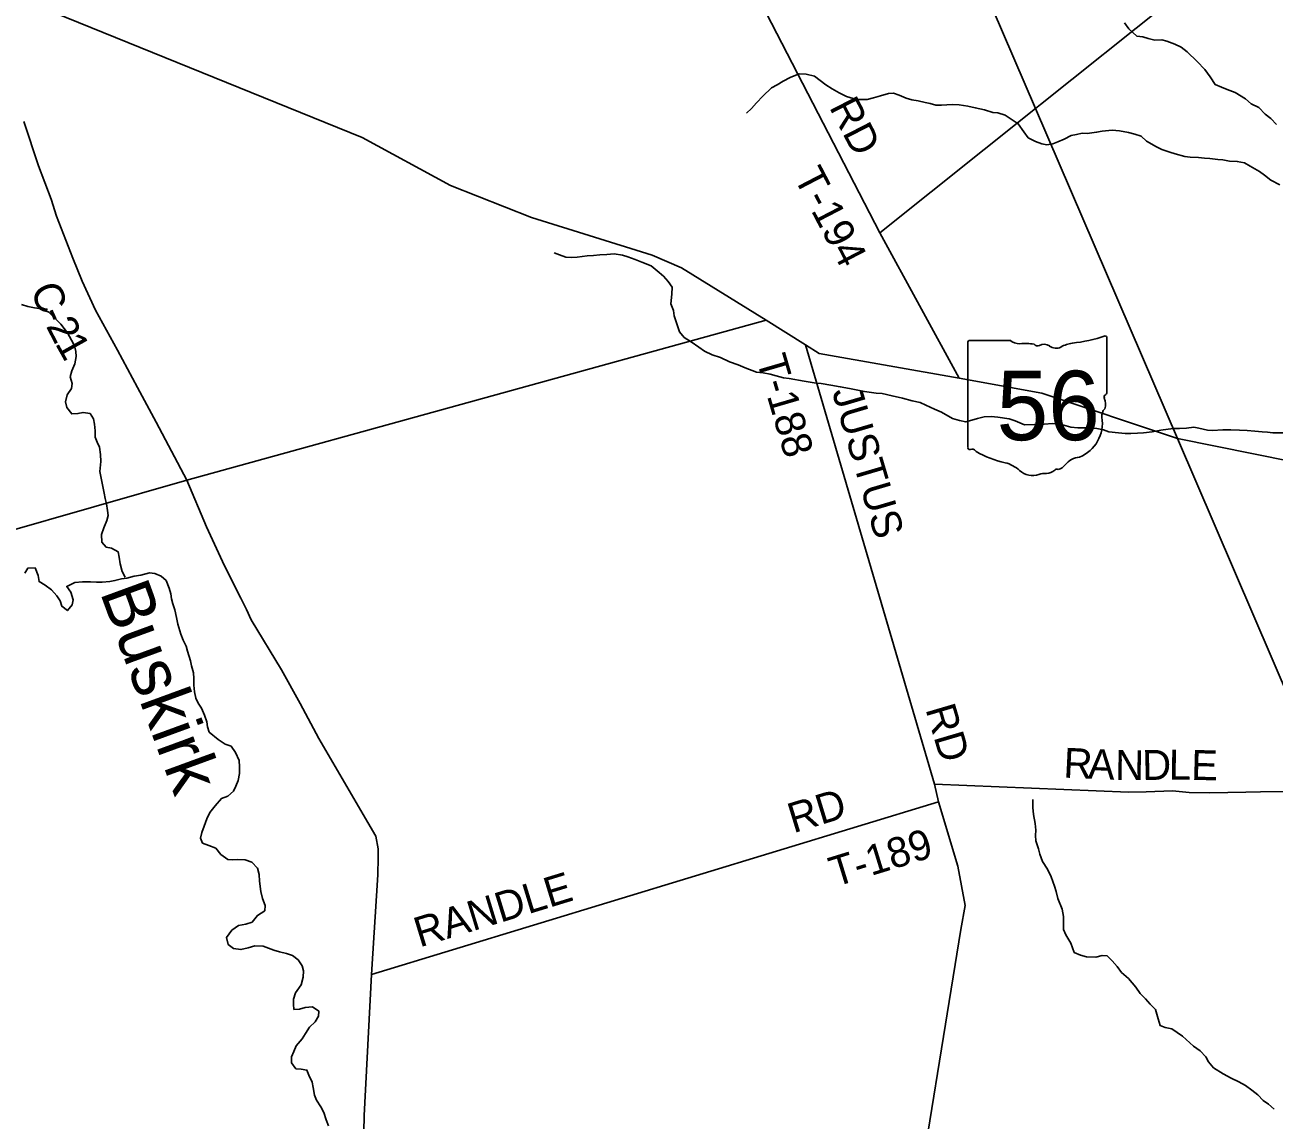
# Model space of a CAD drawing. Extents: x 1643459 to 2064572, y 425441 to 780708.
# Drawn here: x 1777506 to 1790021, y 599024 to 609995 of the extents above; entities that cross this region are included whole.
import ezdxf

# ---------------------------------------------------------------- set-up
doc = ezdxf.new("R2010")
doc.units = 0
for name, color, linetype in [('GM_X_City_Street', 7, 'Continuous'), ('GM_X_Interchange_Ramps', 7, 'Continuous'), ('GM_X_Major_River', 7, 'Continuous'), ('GM_X_Major_River_Text', 7, 'Continuous'), ('GM_X_Minor_Lake', 7, 'Continuous'), ('GM_X_Section_Text', 7, 'Continuous'), ('GM_X_US_Route', 7, 'Continuous'), ('PM_P_Cells', 7, 'Continuous'), ('RD_X_Text', 7, 'Continuous'), ('ST_Details', 7, 'Continuous')]:
    doc.layers.add(name, color=color, linetype=linetype)

msp = doc.modelspace()

# ---------------------------------------------------------------- linework, layer by layer
at = {"layer": 'GM_X_City_Street'}
for points in [[(1790575, 602316), (1789055, 605851), (1787632, 609158), (1785470, 614182), (1781837, 622626), (1781545, 623306), (1780359, 626159), (1779143, 629082), (1778092, 631612), (1783242, 631666), (1788081, 631718), (1790269, 631741)], [(1755032, 592905), (1755763, 604727), (1756758, 618359), (1756763, 618445), (1757178, 624925), (1758715, 624823), (1771965, 623943), (1775923, 623680), (1781545, 623306), (1781837, 622626), (1785470, 614182), (1787632, 609158), (1789055, 605851), (1790575, 602316), (1791118, 601055), (1793558, 602184), (1795084, 602890), (1794631, 595981)]]:
    msp.add_lwpolyline(points, dxfattribs=at)
at = {"layer": 'GM_X_Major_River_Text'}
for points in [[(1786073, 607913), (1784935, 610109), (1784851, 610278), (1784798, 610393), (1784611, 611086), (1784037, 613289)], [(1795915, 613058), (1792574, 611960), (1790565, 611342), (1790354, 611280), (1790302, 611265), (1790280, 611255), (1790228, 611231), (1787681, 609197)], [(1787681, 609197), (1787632, 609158), (1786073, 607913)], [(1786073, 607913), (1786867, 606458)], [(1779128, 605436), (1784931, 607037)], [(1785328, 606791), (1786619, 602390), (1786660, 602213), (1786853, 601568), (1786925, 601173), (1786882, 600934), (1786380, 597820), (1786372, 597734), (1786255, 597600), (1785662, 596965), (1785638, 596798), (1785873, 595554), (1785859, 595459), (1785408, 594758), (1785283, 594487), (1785225, 594273), (1784673, 592431)], [(1775613, 595594), (1775628, 595745), (1775605, 595867), (1775470, 596279), (1775455, 596409), (1775456, 596891), (1775858, 602814), (1775878, 602941), (1775893, 603105), (1775919, 603416), (1775936, 603556), (1775980, 603638), (1776241, 603970), (1776327, 604068), (1776452, 604256), (1776531, 604386), (1776729, 604627), (1776882, 604731), (1777131, 604864), (1777265, 604900), (1779128, 605436)], [(1790691, 602316), (1790575, 602316), (1789886, 602312), (1789738, 602310), (1789377, 602302), (1789171, 602307), (1789003, 602322), (1788740, 602311), (1788562, 602308), (1786619, 602390)], [(1786660, 602213), (1780979, 600482)]]:
    msp.add_lwpolyline(points, dxfattribs=at)
at = {"layer": 'GM_X_Minor_Lake'}
msp.add_lwpolyline([(1780902, 598906), (1780905, 599068), (1780979, 600482), (1781042, 601479), (1781045, 601655), (1781044, 601742), (1781020, 601868), (1780941, 602005), (1780450, 602846), (1780264, 603196), (1780075, 603536), (1779773, 604037), (1779724, 604139), (1779668, 604252), (1779506, 604576), (1779325, 604966), (1779128, 605436), (1778822, 606017), (1778634, 606363), (1778433, 606737), (1778213, 607138), (1778080, 607427), (1777987, 607658), (1777823, 608078), (1777770, 608251), (1777642, 608585), (1777494, 609027)], dxfattribs=at)
at = {"layer": 'GM_X_US_Route'}
for points in [[(1790045, 608997), (1789989, 609058), (1789931, 609102), (1789868, 609169), (1789792, 609205), (1789734, 609256), (1789632, 609319), (1789552, 609349), (1789496, 609372), (1789430, 609398), (1789381, 609475), (1789327, 609549), (1789251, 609630), (1789152, 609727), (1789092, 609773), (1789028, 609802), (1788948, 609832), (1788896, 609845), (1788826, 609843), (1788760, 609860), (1788708, 609878), (1788648, 609884), (1788566, 609957), (1788524, 610017)], [(1790081, 608393), (1789989, 608441), (1789927, 608492), (1789875, 608528), (1789781, 608579), (1789725, 608613), (1789653, 608628), (1789575, 608632), (1789509, 608643), (1789457, 608649), (1789377, 608659), (1789325, 608662), (1789263, 608666), (1789182, 608671), (1789126, 608679), (1789030, 608704), (1788978, 608720), (1788898, 608748), (1788842, 608773), (1788742, 608830), (1788691, 608880), (1788627, 608902), (1788563, 608917), (1788472, 608933), (1788400, 608940), (1788300, 608932), (1788244, 608921), (1788150, 608909), (1788099, 608911), (1788043, 608898), (1787987, 608888), (1787917, 608850), (1787856, 608824), (1787806, 608805), (1787746, 608795), (1787694, 608805), (1787630, 608828), (1787558, 608866), (1787516, 608923), (1787458, 609005), (1787399, 609046), (1787327, 609092), (1787255, 609115), (1787203, 609117), (1787119, 609144), (1787027, 609166), (1786954, 609181), (1786866, 609195), (1786802, 609198), (1786742, 609196), (1786690, 609192), (1786632, 609192), (1786576, 609207), (1786526, 609217), (1786454, 609234), (1786393, 609244), (1786337, 609262), (1786265, 609291), (1786207, 609313), (1786157, 609307), (1786079, 609284), (1786007, 609264), (1785944, 609248), (1785856, 609249), (1785804, 609257), (1785736, 609280), (1785664, 609316), (1785594, 609355), (1785532, 609397), (1785417, 609482), (1785333, 609503), (1785262, 609505), (1785174, 609469), (1785104, 609432), (1785043, 609394), (1784985, 609366), (1784900, 609282), (1784837, 609216), (1784787, 609160), (1784734, 609110)], [(1784314, 606727), (1784259, 606766), (1784181, 606821), (1784111, 606865), (1784063, 606920), (1784042, 606990), (1784010, 607080), (1784003, 607135), (1783979, 607201), (1783988, 607297), (1783990, 607368), (1783952, 607424), (1783903, 607479), (1783841, 607531), (1783779, 607582), (1783687, 607620), (1783621, 607647), (1783545, 607671), (1783493, 607688), (1783411, 607702), (1783335, 607697), (1783267, 607693), (1783202, 607687), (1783140, 607682), (1783038, 607670), (1782986, 607664), (1782924, 607669), (1782862, 607691), (1782810, 607711)], [(1778510, 604464), (1778480, 604521), (1778461, 604595), (1778451, 604664), (1778439, 604718), (1778373, 604754), (1778319, 604765), (1778276, 604815), (1778272, 604889), (1778295, 604957), (1778327, 605030), (1778340, 605080), (1778334, 605130), (1778322, 605196), (1778311, 605251), (1778299, 605303), (1778290, 605353), (1778268, 605456), (1778255, 605522), (1778265, 605622), (1778264, 605692), (1778254, 605765), (1778231, 605815), (1778211, 605865), (1778209, 605930), (1778204, 605996), (1778194, 606050), (1778158, 606101), (1778088, 606113), (1778036, 606101), (1777974, 606098), (1777926, 606164), (1777913, 606220), (1777929, 606289), (1777972, 606353), (1777978, 606403), (1777959, 606471), (1777977, 606529), (1778006, 606599), (1778020, 606674), (1778014, 606724), (1778001, 606780), (1777973, 606836), (1777932, 606911), (1777864, 606998), (1777808, 607056), (1777745, 607119), (1777669, 607151), (1777601, 607162), (1777534, 607174), (1777470, 607195)], [(1790121, 605909), (1790009, 605909), (1789957, 605916), (1789903, 605918), (1789829, 605924), (1789752, 605931), (1789676, 605935), (1789588, 605940), (1789508, 605938), (1789406, 605933), (1789355, 605935), (1789267, 605956), (1789217, 605966), (1789143, 605956), (1789073, 605951), (1789013, 605953), (1788961, 605945), (1788888, 605936), (1788800, 605920), (1788712, 605908), (1788654, 605905), (1788587, 605901), (1788531, 605903), (1788463, 605908), (1788367, 605920), (1788311, 605939), (1788245, 605951), (1788183, 605960), (1788056, 605960), (1787984, 605967), (1787916, 605987), (1787854, 605999), (1787802, 606002), (1787718, 605996), (1787620, 605991), (1787521, 605989), (1787429, 606028), (1787367, 606050), (1787253, 606065), (1787187, 606073), (1787117, 606070), (1787051, 606052), (1786992, 606036), (1786932, 606019), (1786870, 606031), (1786800, 606051), (1786690, 606116), (1786620, 606145), (1786532, 606187), (1786476, 606212), (1786396, 606230), (1786300, 606255), (1786194, 606278), (1786096, 606302), (1786034, 606307), (1785918, 606323), (1785767, 606354), (1785675, 606371), (1785579, 606387), (1785485, 606402), (1785435, 606408), (1785313, 606427), (1785163, 606452), (1785107, 606460), (1785033, 606481), (1784974, 606497), (1784902, 606509), (1784836, 606518), (1784722, 606561), (1784652, 606589), (1784566, 606620), (1784474, 606662), (1784390, 606689), (1784314, 606727)], [(1777505, 604504), (1777536, 604554), (1777608, 604556), (1777638, 604481), (1777647, 604419), (1777709, 604384), (1777773, 604336), (1777825, 604277), (1777860, 604225), (1777874, 604171), (1777932, 604128), (1777978, 604186), (1777989, 604236), (1777965, 604313), (1777924, 604371), (1778006, 604411), (1778084, 604417), (1778161, 604416), (1778223, 604414), (1778279, 604413), (1778355, 604419), (1778407, 604429), (1778474, 604447), (1778526, 604454), (1778600, 604472), (1778668, 604484), (1778755, 604505), (1778807, 604501), (1778869, 604472), (1778921, 604428), (1778950, 604352), (1778966, 604297), (1778973, 604245), (1778989, 604195), (1779007, 604134), (1779024, 604058), (1779038, 603992), (1779069, 603891), (1779091, 603833), (1779122, 603770), (1779134, 603720), (1779164, 603626), (1779175, 603573), (1779195, 603505), (1779198, 603449), (1779198, 603381), (1779203, 603314), (1779217, 603252), (1779243, 603200), (1779276, 603149), (1779306, 603081), (1779328, 603014), (1779335, 602964), (1779353, 602910), (1779441, 602837), (1779513, 602791), (1779571, 602770), (1779616, 602706), (1779652, 602627), (1779655, 602563), (1779655, 602497), (1779642, 602426), (1779620, 602370)], [(1779620, 602370), (1779597, 602318), (1779539, 602270), (1779475, 602245), (1779412, 602173), (1779359, 602105), (1779329, 602043), (1779300, 601967), (1779278, 601906), (1779265, 601848), (1779285, 601798), (1779349, 601774), (1779417, 601747), (1779469, 601683), (1779538, 601634), (1779589, 601632), (1779639, 601634), (1779711, 601631), (1779779, 601609), (1779837, 601546), (1779852, 601484), (1779856, 601418), (1779869, 601315), (1779885, 601245), (1779912, 601174), (1779908, 601120), (1779835, 601074), (1779781, 601006), (1779718, 600987), (1779644, 600973), (1779579, 600925), (1779525, 600853), (1779542, 600781), (1779594, 600744), (1779670, 600732), (1779743, 600750), (1779809, 600769), (1779893, 600767), (1780001, 600726), (1780055, 600710), (1780125, 600693), (1780185, 600671), (1780245, 600628), (1780285, 600568), (1780296, 600518), (1780292, 600455), (1780273, 600379), (1780217, 600297), (1780196, 600235), (1780196, 600185), (1780201, 600133), (1780258, 600136), (1780312, 600150), (1780386, 600158), (1780450, 600115), (1780448, 600063), (1780413, 600007), (1780357, 599953), (1780318, 599891), (1780282, 599837), (1780223, 599767), (1780200, 599711), (1780176, 599657), (1780176, 599597), (1780221, 599536), (1780273, 599532), (1780331, 599524), (1780349, 599473), (1780385, 599403), (1780394, 599351), (1780408, 599274), (1780428, 599224), (1780471, 599156), (1780501, 599101), (1780524, 599025), (1780546, 598966)], [(1790023, 599134), (1789967, 599184), (1789913, 599221), (1789858, 599277), (1789800, 599324), (1789736, 599370), (1789670, 599405), (1789592, 599445), (1789512, 599486), (1789416, 599547), (1789365, 599607), (1789339, 599657), (1789281, 599718), (1789213, 599765), (1789104, 599864), (1788998, 599938), (1788932, 599951), (1788880, 599971), (1788859, 600039), (1788833, 600130), (1788781, 600184), (1788734, 600239), (1788680, 600291), (1788638, 600354), (1788563, 600443), (1788493, 600503), (1788449, 600562), (1788399, 600618), (1788348, 600669), (1788298, 600673), (1788235, 600657), (1788143, 600660), (1788083, 600676), (1788019, 600703), (1787986, 600797), (1787936, 600878), (1787912, 600934), (1787913, 601062), (1787898, 601137), (1787855, 601245), (1787839, 601312), (1787823, 601368), (1787788, 601461), (1787752, 601537), (1787701, 601614), (1787675, 601686), (1787662, 601740), (1787636, 601821), (1787630, 601875), (1787633, 601929), (1787627, 601996), (1787610, 602084), (1787604, 602154), (1787605, 602235)]]:
    msp.add_lwpolyline(points, dxfattribs=at)
at = {"layer": 'RD_X_Text'}
msp.add_lwpolyline([(1776024, 610826), (1777021, 610437), (1777301, 610324), (1780885, 608867), (1781769, 608388), (1782581, 608065), (1783790, 607688), (1784085, 607562), (1784931, 607037), (1785328, 606791), (1785462, 606705), (1786867, 606458), (1787694, 606306), (1789055, 605851), (1790576, 605545), (1791756, 605204)], dxfattribs=at)
at = {"layer": 'ST_Details'}
for p, q in [((1788346, 606309), (1788346, 606862)), ((1786953, 606817), (1786953, 605761)), ((1787375, 606835), (1786967, 606835)), ((1788345, 606309), (1788346, 606309))]:
    msp.add_line(p, q, dxfattribs=at)
for centre, radius, start, end in [((1787850, 608276), 1476, 275.8445, 288.9065), ((1788330, 606864), 15.5, 351.8621, 97.738), ((1786969, 606819), 16.1, 98.1301, 188.1301), ((1787472, 606958), 156, 231.6195, 271.1119), ((1787524, 606242), 562, 80.4867, 94.9883), ((1787651, 606825), 45.1, 219.7921, 297.1024), ((1787717, 606703), 93.8, 54.4667, 119.1411), ((1787839, 606870), 113, 233.8562, 294.8282), ((1788038, 606513), 297, 97.3462, 120.7689), ((1788342, 606268), 24, 107.944, 210.337), ((1788189, 606198), 144, 340.033, 23.6496), ((1788329, 606307), 16.6, 289.6038, 7.7341), ((1788401, 606078), 105, 136.8065, 186.9296), ((1787932, 606007), 369, 292.3089, 8.9858), ((1786969, 605758), 16.3, 171.9584, 258.3066), ((1786972, 605866), 124, 267.339, 280.6039), ((1786997, 605700), 44.8, 29.7484, 93.2717), ((1787563, 606649), 1066, 240.4129, 257.1985), ((1787245, 605286), 334, 47.1842, 75.836), ((1788088, 605464), 202, 94.4031, 142.5768), ((1787606, 605694), 212, 230.7004, 286.2918), ((1787728, 605329), 174, 85.6951, 111.2099), ((1787743, 605615), 113, 268.777, 315.5493), ((1787845, 605513), 31.8, 65.7517, 132.6484), ((1787832, 605658), 119, 282.8732, 323.2771)]:
    msp.add_arc(centre, radius, start, end, dxfattribs=at)

# ---------------------------------------------------------------- texts
at = {"layer": 'GM_X_Interchange_Ramps'}
msp.add_text('Buskirk', height=500, rotation=290.116, dxfattribs=at).set_placement((1778254, 604314))
at = {"layer": 'GM_X_Major_River'}
for s, rotation, p in [('RD', 297.2292, (1785560, 609173)), ('T-194', 297.4441, (1785204, 608474)), ('T-188', 286.2939, (1784832, 606645)), ('JUSTUS', 286.4768, (1785590, 606323)), ('RD', 286.4172, (1786527, 603142)), ('R', 357.3333, (1787907, 602455)), ('A', 357.4498, (1788153, 602444)), ('N', 359.3656, (1788428, 602432)), ('D', 1.3916, (1788704, 602429)), ('L', 359.31, (1788965, 602435)), ('E', 358.4999, (1789188, 602433)), ('RD', 17.0303, (1785205, 601896)), ('T-189', 17.1018, (1785621, 601357)), ('RANDLE', 17.0401, (1781460, 600752))]:
    msp.add_text(s, height=300, rotation=rotation, dxfattribs=at).set_placement(p)
at = {"layer": 'GM_X_Section_Text'}
for s, rotation, p in [('C', 292.2725, (1777556, 607345)), ('-', 294.6587, (1777655, 607104)), ('2', 297.2135, (1777713, 606979)), ('1', 299.2651, (1777803, 606805))]:
    msp.add_text(s, height=300, rotation=rotation, dxfattribs=at).set_placement(p)
at = {"layer": 'PM_P_Cells'}
msp.add_text('56', height=1, rotation=0, dxfattribs=at).set_placement((1787382, 606146))
for s in ['s', 'r']:
    msp.add_text(s, height=1, dxfattribs=at).set_placement((1787634, 606219))
at = {"layer": 'ST_Details'}
msp.add_text('56', height=696.1, dxfattribs=at).set_placement((1787241, 605835))

doc.saveas('drawing.dxf')
